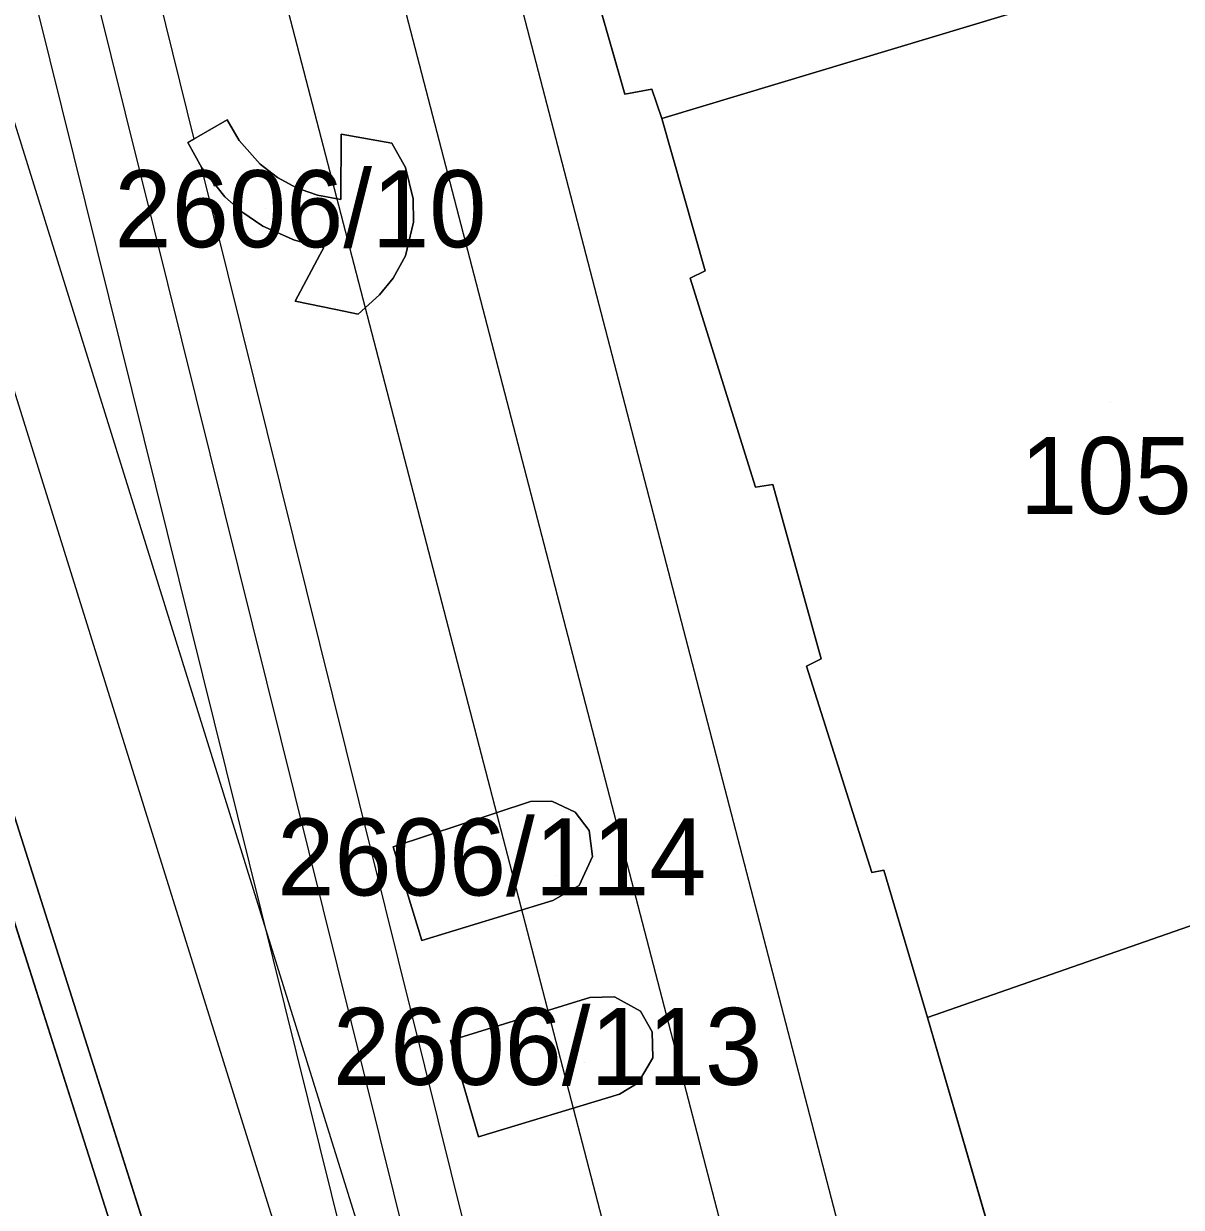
# Model space of a CAD drawing. Extents: x -263423 to -261326, y -1240067 to -1237864.
# Drawn here: x -262699.95 to -262669.87, y -1239846.82 to -1239816.07 of the extents above; entities that cross this region are included whole.
import ezdxf

# ---------------------------------------------------------------- set-up
doc = ezdxf.new("R2010")
doc.units = 0
for name, color, linetype in [('body_kn', 7, 'Continuous'), ('kladpar_druhypozemkov', 7, 'Continuous'), ('kladpar_hranice', 7, 'Continuous'), ('kladpar_parcelnecisla', 7, 'Continuous'), ('kladpar_plochy', 7, 'Continuous'), ('tarchy_linie', 7, 'Continuous'), ('zappar_hrandruhpozemk', 7, 'Continuous')]:
    doc.layers.add(name, color=color, linetype=linetype)

msp = doc.modelspace()

# ---------------------------------------------------------------- linework, layer by layer
at = {"layer": 'body_kn'}
for p, q in [((-262684.33, -1239817.9), (-262684.33, -1239817.9)), ((-262683.63, -1239817.77), (-262683.63, -1239817.77)), ((-262694.66, -1239818.57), (-262694.66, -1239818.57)), ((-262694.66, -1239818.57), (-262694.66, -1239818.57)), ((-262683.37, -1239818.54), (-262683.37, -1239818.54)), ((-262695.68, -1239819.16), (-262695.68, -1239819.16)), ((-262695.52, -1239819.07), (-262695.52, -1239819.07)), ((-262694.35, -1239819.11), (-262694.35, -1239819.11)), ((-262691.7, -1239818.94), (-262691.7, -1239818.94)), ((-262690.38, -1239819.18), (-262690.38, -1239819.18)), ((-262695.33, -1239819.8), (-262695.33, -1239819.8)), ((-262695.32, -1239819.82), (-262695.32, -1239819.82)), ((-262693.8, -1239819.72), (-262693.8, -1239819.72)), ((-262690.03, -1239819.81), (-262690.03, -1239819.81)), ((-262693.35, -1239820.07), (-262693.35, -1239820.07)), ((-262692.86, -1239820.34), (-262692.86, -1239820.34)), ((-262692.74, -1239820.38), (-262692.74, -1239820.38)), ((-262694.72, -1239820.57), (-262694.72, -1239820.57)), ((-262692.31, -1239820.53), (-262692.31, -1239820.53)), ((-262691.71, -1239820.64), (-262691.71, -1239820.64)), ((-262689.83, -1239820.62), (-262689.83, -1239820.62)), ((-262694.28, -1239820.96), (-262694.28, -1239820.96)), ((-262693.73, -1239821.33), (-262693.73, -1239821.33)), ((-262689.82, -1239821.23), (-262689.82, -1239821.23)), ((-262692.91, -1239821.7), (-262692.91, -1239821.7)), ((-262692.31, -1239821.85), (-262692.31, -1239821.85)), ((-262692.15, -1239821.89), (-262692.15, -1239821.89)), ((-262692.25, -1239822.08), (-262692.25, -1239822.08)), ((-262690.03, -1239822.1), (-262690.03, -1239822.1)), ((-262682.24, -1239822.49), (-262682.24, -1239822.49)), ((-262690.35, -1239822.68), (-262690.35, -1239822.68)), ((-262682.63, -1239822.68), (-262682.63, -1239822.68)), ((-262690.7, -1239823.12), (-262690.7, -1239823.12)), ((-262692.89, -1239823.28), (-262692.89, -1239823.28)), ((-262691.84, -1239823.5), (-262691.84, -1239823.5)), ((-262691.26, -1239823.62), (-262691.26, -1239823.62)), ((-262680.93, -1239828.11), (-262680.93, -1239828.11)), ((-262680.48, -1239828.04), (-262680.48, -1239828.04)), ((-262679.23, -1239832.57), (-262679.23, -1239832.57)), ((-262679.61, -1239832.76), (-262679.61, -1239832.76)), ((-262686.78, -1239836.28), (-262686.78, -1239836.28)), ((-262686.22, -1239836.27), (-262686.22, -1239836.27)), ((-262685.62, -1239836.56), (-262685.62, -1239836.56)), ((-262685.25, -1239837.03), (-262685.25, -1239837.03)), ((-262690.35, -1239837.46), (-262690.35, -1239837.46)), ((-262685.17, -1239837.71), (-262685.17, -1239837.71)), ((-262677.91, -1239838.12), (-262677.91, -1239838.12)), ((-262677.6, -1239838.06), (-262677.6, -1239838.06)), ((-262685.51, -1239838.46), (-262685.51, -1239838.46)), ((-262686.2, -1239838.85), (-262686.2, -1239838.85)), ((-262689.6, -1239839.89), (-262689.6, -1239839.89)), ((-262689.6, -1239839.89), (-262689.6, -1239839.89)), ((-262684.6, -1239841.35), (-262684.6, -1239841.35)), ((-262685.24, -1239841.37), (-262685.24, -1239841.37)), ((-262683.92, -1239841.73), (-262683.92, -1239841.73)), ((-262676.46, -1239841.89), (-262676.46, -1239841.89)), ((-262683.62, -1239842.26), (-262683.62, -1239842.26)), ((-262688.86, -1239842.49), (-262688.86, -1239842.49)), ((-262688.86, -1239842.49), (-262688.86, -1239842.49)), ((-262683.6, -1239842.94), (-262683.6, -1239842.94)), ((-262683.98, -1239843.59), (-262683.98, -1239843.59)), ((-262684.47, -1239843.88), (-262684.47, -1239843.88)), ((-262688.13, -1239844.99), (-262688.13, -1239844.99))]:
    msp.add_line(p, q, dxfattribs=at)
at = {"layer": 'kladpar_druhypozemkov'}
for p, q in [((-262693.66, -1239820.88), (-262693.66, -1239820.88)), ((-262671.72, -1239825.91), (-262671.72, -1239825.91)), ((-262686.13, -1239838.2), (-262686.13, -1239838.2)), ((-262685.38, -1239843.07), (-262685.38, -1239843.07))]:
    msp.add_line(p, q, dxfattribs=at)
at = {"layer": 'kladpar_hranice'}
for points in [[(-262713.85, -1239793.61), (-262692.15, -1239862), (-262692.01, -1239862.16), (-262691.91, -1239862.32), (-262691.89, -1239862.45), (-262691.93, -1239862.68), (-262692.09, -1239862.89), (-262692.31, -1239862.98), (-262692.51, -1239862.99), (-262692.74, -1239862.91), (-262692.9, -1239862.75), (-262692.96, -1239862.62), (-262692.99, -1239862.4)], [(-262692.93, -1239862.21), (-262692.99, -1239862.4), (-262692.96, -1239862.62), (-262692.9, -1239862.75), (-262692.74, -1239862.91), (-262692.51, -1239862.99), (-262692.31, -1239862.98), (-262692.09, -1239862.89), (-262691.93, -1239862.68), (-262691.89, -1239862.45), (-262691.91, -1239862.32), (-262692.01, -1239862.16), (-262692.15, -1239862), (-262713.85, -1239793.61)], [(-262692.99, -1239862.4), (-262692.93, -1239862.21), (-262714.7, -1239793.85)], [(-262714.7, -1239793.85), (-262692.93, -1239862.21)], [(-262646.46, -1239807.43), (-262683.37, -1239818.54), (-262683.63, -1239817.77), (-262684.33, -1239817.9), (-262686.78, -1239809.35)], [(-262613.01, -1239814.52), (-262620.34, -1239817.67), (-262620.98, -1239817.98), (-262629.39, -1239821.71), (-262633.16, -1239823.41), (-262640.17, -1239826.56), (-262650.38, -1239830.98), (-262658.67, -1239834.7), (-262659.95, -1239835.27), (-262662.31, -1239836.21), (-262662.12, -1239836.92), (-262663.27, -1239837.29), (-262676.46, -1239841.89), (-262677.6, -1239838.06), (-262677.91, -1239838.12), (-262679.61, -1239832.76), (-262679.23, -1239832.57), (-262680.48, -1239828.04), (-262680.93, -1239828.11), (-262682.63, -1239822.68), (-262682.24, -1239822.49), (-262683.37, -1239818.54), (-262646.46, -1239807.43)], [(-262686.78, -1239809.35), (-262684.33, -1239817.9), (-262683.63, -1239817.77), (-262683.37, -1239818.54), (-262682.24, -1239822.49), (-262682.63, -1239822.68), (-262680.93, -1239828.11), (-262680.48, -1239828.04), (-262679.23, -1239832.57), (-262679.61, -1239832.76), (-262677.91, -1239838.12), (-262677.6, -1239838.06), (-262676.46, -1239841.89), (-262671.94, -1239857.45), (-262672.03, -1239861.72), (-262672.37, -1239870.17), (-262672.59, -1239875.61), (-262673.93, -1239876.17), (-262674.7, -1239876.81), (-262675.21, -1239877.57), (-262675.53, -1239878.4), (-262675.54, -1239879.16), (-262675.41, -1239879.86), (-262662.51, -1239914.58)], [(-262694.66, -1239818.57), (-262694.35, -1239819.11), (-262693.8, -1239819.72), (-262693.35, -1239820.07), (-262692.86, -1239820.34), (-262692.74, -1239820.38), (-262692.31, -1239820.53), (-262691.71, -1239820.64), (-262691.7, -1239818.94), (-262690.38, -1239819.18), (-262690.03, -1239819.81), (-262689.83, -1239820.62), (-262689.82, -1239821.23), (-262690.03, -1239822.1), (-262690.35, -1239822.68), (-262690.7, -1239823.12), (-262691.26, -1239823.62), (-262691.84, -1239823.5), (-262692.89, -1239823.28), (-262692.25, -1239822.08), (-262692.15, -1239821.89), (-262692.31, -1239821.85), (-262692.91, -1239821.7), (-262693.73, -1239821.33), (-262694.28, -1239820.96), (-262694.72, -1239820.57), (-262695.32, -1239819.82), (-262695.68, -1239819.16), (-262694.66, -1239818.57)], [(-262694.35, -1239819.11), (-262694.66, -1239818.57), (-262695.68, -1239819.16), (-262695.32, -1239819.82), (-262694.72, -1239820.57), (-262694.28, -1239820.96), (-262693.73, -1239821.33), (-262692.91, -1239821.7), (-262692.31, -1239821.85), (-262692.15, -1239821.89), (-262692.25, -1239822.08), (-262692.89, -1239823.28), (-262691.84, -1239823.5), (-262691.26, -1239823.62), (-262690.7, -1239823.12), (-262690.35, -1239822.68), (-262690.03, -1239822.1), (-262689.82, -1239821.23), (-262689.83, -1239820.62), (-262690.03, -1239819.81), (-262690.38, -1239819.18), (-262691.7, -1239818.94), (-262691.71, -1239820.64), (-262692.31, -1239820.53), (-262692.74, -1239820.38), (-262692.86, -1239820.34), (-262693.35, -1239820.07), (-262693.8, -1239819.72), (-262694.35, -1239819.11)], [(-262663.27, -1239837.29), (-262662.12, -1239836.92), (-262662.31, -1239836.21), (-262659.95, -1239835.27), (-262658.67, -1239834.7), (-262657.92, -1239836.87), (-262659.19, -1239837.5), (-262657.24, -1239843.63), (-262654.63, -1239842.43), (-262652.39, -1239841.35), (-262648.06, -1239839.46), (-262648.88, -1239837.55), (-262647.79, -1239836.98), (-262650.38, -1239830.98), (-262640.17, -1239826.56), (-262633.99, -1239840.42), (-262649.81, -1239847.42), (-262651.98, -1239848.49), (-262671.94, -1239857.45), (-262676.46, -1239841.89), (-262663.27, -1239837.29)], [(-262689.6, -1239839.89), (-262690.35, -1239837.46), (-262686.78, -1239836.28), (-262686.22, -1239836.27), (-262685.62, -1239836.56), (-262685.25, -1239837.03), (-262685.17, -1239837.71), (-262685.51, -1239838.46), (-262686.2, -1239838.85), (-262689.6, -1239839.89)], [(-262690.35, -1239837.46), (-262689.6, -1239839.89), (-262686.2, -1239838.85), (-262685.51, -1239838.46), (-262685.17, -1239837.71), (-262685.25, -1239837.03), (-262685.62, -1239836.56), (-262686.22, -1239836.27), (-262686.78, -1239836.28), (-262690.35, -1239837.46)], [(-262688.86, -1239842.49), (-262685.24, -1239841.37), (-262684.6, -1239841.35), (-262683.92, -1239841.73), (-262683.62, -1239842.26), (-262683.6, -1239842.94), (-262683.98, -1239843.59), (-262684.47, -1239843.88), (-262688.13, -1239844.99), (-262688.86, -1239842.49)], [(-262685.24, -1239841.37), (-262688.86, -1239842.49), (-262688.13, -1239844.99), (-262684.47, -1239843.88), (-262683.98, -1239843.59), (-262683.6, -1239842.94), (-262683.62, -1239842.26), (-262683.92, -1239841.73), (-262684.6, -1239841.35), (-262685.24, -1239841.37)]]:
    msp.add_lwpolyline(points, dxfattribs=at)
at = {"layer": 'kladpar_plochy'}
for p, q in [((-262692.15, -1239862), (-262713.85, -1239793.61)), ((-262714.7, -1239793.85), (-262692.93, -1239862.21)), ((-262686.78, -1239809.35), (-262684.33, -1239817.9)), ((-262684.33, -1239817.9), (-262683.63, -1239817.77)), ((-262683.63, -1239817.77), (-262683.37, -1239818.54)), ((-262694.66, -1239818.57), (-262695.68, -1239819.16)), ((-262694.35, -1239819.11), (-262694.66, -1239818.57)), ((-262683.37, -1239818.54), (-262682.24, -1239822.49)), ((-262695.68, -1239819.16), (-262695.32, -1239819.82)), ((-262693.8, -1239819.72), (-262694.35, -1239819.11)), ((-262691.7, -1239818.94), (-262691.71, -1239820.64)), ((-262690.38, -1239819.18), (-262691.7, -1239818.94)), ((-262690.03, -1239819.81), (-262690.38, -1239819.18)), ((-262695.32, -1239819.82), (-262694.72, -1239820.57)), ((-262693.35, -1239820.07), (-262693.8, -1239819.72)), ((-262689.83, -1239820.62), (-262690.03, -1239819.81)), ((-262692.86, -1239820.34), (-262693.35, -1239820.07)), ((-262692.74, -1239820.38), (-262692.86, -1239820.34)), ((-262692.31, -1239820.53), (-262692.74, -1239820.38)), ((-262694.72, -1239820.57), (-262694.28, -1239820.96)), ((-262691.71, -1239820.64), (-262692.31, -1239820.53)), ((-262689.82, -1239821.23), (-262689.83, -1239820.62)), ((-262694.28, -1239820.96), (-262693.73, -1239821.33)), ((-262693.73, -1239821.33), (-262692.91, -1239821.7)), ((-262690.03, -1239822.1), (-262689.82, -1239821.23)), ((-262692.91, -1239821.7), (-262692.31, -1239821.85)), ((-262692.31, -1239821.85), (-262692.15, -1239821.89)), ((-262692.15, -1239821.89), (-262692.25, -1239822.08)), ((-262692.25, -1239822.08), (-262692.89, -1239823.28)), ((-262690.35, -1239822.68), (-262690.03, -1239822.1)), ((-262682.24, -1239822.49), (-262682.63, -1239822.68)), ((-262690.7, -1239823.12), (-262690.35, -1239822.68)), ((-262682.63, -1239822.68), (-262680.93, -1239828.11)), ((-262691.26, -1239823.62), (-262690.7, -1239823.12)), ((-262692.89, -1239823.28), (-262691.84, -1239823.5)), ((-262691.84, -1239823.5), (-262691.26, -1239823.62)), ((-262680.93, -1239828.11), (-262680.48, -1239828.04)), ((-262680.48, -1239828.04), (-262679.23, -1239832.57)), ((-262679.23, -1239832.57), (-262679.61, -1239832.76)), ((-262679.61, -1239832.76), (-262677.91, -1239838.12)), ((-262686.78, -1239836.28), (-262690.35, -1239837.46)), ((-262686.22, -1239836.27), (-262686.78, -1239836.28)), ((-262685.62, -1239836.56), (-262686.22, -1239836.27)), ((-262685.25, -1239837.03), (-262685.62, -1239836.56)), ((-262685.17, -1239837.71), (-262685.25, -1239837.03)), ((-262690.35, -1239837.46), (-262689.6, -1239839.89)), ((-262685.51, -1239838.46), (-262685.17, -1239837.71)), ((-262677.91, -1239838.12), (-262677.6, -1239838.06)), ((-262677.6, -1239838.06), (-262676.46, -1239841.89)), ((-262686.2, -1239838.85), (-262685.51, -1239838.46)), ((-262689.6, -1239839.89), (-262686.2, -1239838.85)), ((-262684.6, -1239841.35), (-262685.24, -1239841.37)), ((-262683.92, -1239841.73), (-262684.6, -1239841.35)), ((-262685.24, -1239841.37), (-262688.86, -1239842.49)), ((-262683.62, -1239842.26), (-262683.92, -1239841.73)), ((-262676.46, -1239841.89), (-262671.94, -1239857.45)), ((-262683.6, -1239842.94), (-262683.62, -1239842.26)), ((-262688.86, -1239842.49), (-262688.13, -1239844.99)), ((-262683.98, -1239843.59), (-262683.6, -1239842.94)), ((-262684.47, -1239843.88), (-262683.98, -1239843.59)), ((-262688.13, -1239844.99), (-262684.47, -1239843.88))]:
    msp.add_line(p, q, dxfattribs=at)
for points in [[(-262713.85, -1239793.61), (-262692.15, -1239862), (-262692.01, -1239862.16), (-262691.91, -1239862.32), (-262691.89, -1239862.45), (-262691.93, -1239862.68), (-262692.09, -1239862.89), (-262692.31, -1239862.98), (-262692.51, -1239862.99), (-262692.74, -1239862.91), (-262692.9, -1239862.75), (-262692.96, -1239862.62), (-262692.99, -1239862.4), (-262692.93, -1239862.21), (-262714.7, -1239793.85)], [(-262646.46, -1239807.43), (-262683.37, -1239818.54), (-262683.63, -1239817.77), (-262684.33, -1239817.9), (-262686.78, -1239809.35)], [(-262613.01, -1239814.52), (-262620.34, -1239817.67), (-262620.98, -1239817.98), (-262629.39, -1239821.71), (-262633.16, -1239823.41), (-262640.17, -1239826.56), (-262650.38, -1239830.98), (-262658.67, -1239834.7), (-262659.95, -1239835.27), (-262662.31, -1239836.21), (-262662.12, -1239836.92), (-262663.27, -1239837.29), (-262676.46, -1239841.89), (-262677.6, -1239838.06), (-262677.91, -1239838.12), (-262679.61, -1239832.76), (-262679.23, -1239832.57), (-262680.48, -1239828.04), (-262680.93, -1239828.11), (-262682.63, -1239822.68), (-262682.24, -1239822.49), (-262683.37, -1239818.54), (-262646.46, -1239807.43)]]:
    msp.add_lwpolyline(points, dxfattribs=at)
for points in [[(-262694.66, -1239818.57), (-262694.35, -1239819.11), (-262693.8, -1239819.72), (-262693.35, -1239820.07), (-262692.86, -1239820.34), (-262692.74, -1239820.38), (-262692.31, -1239820.53), (-262691.71, -1239820.64), (-262691.7, -1239818.94), (-262690.38, -1239819.18), (-262690.03, -1239819.81), (-262689.83, -1239820.62), (-262689.82, -1239821.23), (-262690.03, -1239822.1), (-262690.35, -1239822.68), (-262690.7, -1239823.12), (-262691.26, -1239823.62), (-262691.84, -1239823.5), (-262692.89, -1239823.28), (-262692.25, -1239822.08), (-262692.15, -1239821.89), (-262692.31, -1239821.85), (-262692.91, -1239821.7), (-262693.73, -1239821.33), (-262694.28, -1239820.96), (-262694.72, -1239820.57), (-262695.32, -1239819.82), (-262695.68, -1239819.16)], [(-262663.27, -1239837.29), (-262662.12, -1239836.92), (-262662.31, -1239836.21), (-262659.95, -1239835.27), (-262658.67, -1239834.7), (-262657.92, -1239836.87), (-262659.19, -1239837.5), (-262657.24, -1239843.63), (-262654.63, -1239842.43), (-262652.39, -1239841.35), (-262648.06, -1239839.46), (-262648.88, -1239837.55), (-262647.79, -1239836.98), (-262650.38, -1239830.98), (-262640.17, -1239826.56), (-262633.99, -1239840.42), (-262649.81, -1239847.42), (-262651.98, -1239848.49), (-262671.94, -1239857.45), (-262676.46, -1239841.89)], [(-262689.6, -1239839.89), (-262690.35, -1239837.46), (-262686.78, -1239836.28), (-262686.22, -1239836.27), (-262685.62, -1239836.56), (-262685.25, -1239837.03), (-262685.17, -1239837.71), (-262685.51, -1239838.46), (-262686.2, -1239838.85)], [(-262688.86, -1239842.49), (-262685.24, -1239841.37), (-262684.6, -1239841.35), (-262683.92, -1239841.73), (-262683.62, -1239842.26), (-262683.6, -1239842.94), (-262683.98, -1239843.59), (-262684.47, -1239843.88), (-262688.13, -1239844.99)]]:
    msp.add_lwpolyline(points, close=True, dxfattribs=at)
at = {"layer": 'tarchy_linie'}
for points in [[(-262876.1, -1239267.26), (-262859.65, -1239272.11), (-262836.46, -1239332.83), (-262813.8, -1239395.79), (-262782.96, -1239480.21), (-262751.68, -1239564.86), (-262738.56, -1239596.25), (-262720.83, -1239681.08), (-262703.16, -1239765.24), (-262676.39, -1239868.22), (-262673.88, -1239876.15)], [(-262700.29, -1239764.57), (-262673.55, -1239867.4), (-262671.15, -1239874.98), (-262672.59, -1239875.61), (-262673.88, -1239876.15), (-262673.93, -1239876.17), (-262674.7, -1239876.81), (-262675.21, -1239877.57), (-262675.53, -1239878.4), (-262675.54, -1239879.16), (-262675.41, -1239879.86), (-262662.51, -1239914.58), (-262657.08, -1239929.21), (-262650.11, -1239948.02), (-262649.29, -1239949.42), (-262648.47, -1239950.57), (-262647.52, -1239951.53), (-262646.71, -1239952.19), (-262642.79, -1239964.57), (-262676.62, -1239978.96), (-262706.54, -1239880.67), (-262742.27, -1239779.37)], [(-262704.88, -1239770.36), (-262679.23, -1239869.04), (-262675.75, -1239880.02), (-262680.04, -1239867.8), (-262685.08, -1239852.19), (-262686.13, -1239850.99), (-262686.31, -1239851.04), (-262686.43, -1239850.64), (-262688.16, -1239848.66), (-262695.33, -1239819.8), (-262695.68, -1239819.16), (-262695.52, -1239819.07), (-262696.63, -1239814.58), (-262697.18, -1239812.62), (-262697.12, -1239812.6), (-262698.35, -1239807.65), (-262704.2, -1239785.83), (-262704.62, -1239773.91), (-262704.88, -1239770.36)], [(-262701.41, -1239808.43), (-262691.04, -1239850.16), (-262687.88, -1239853.77), (-262683.02, -1239868.8), (-262675.02, -1239891.62), (-262660.7, -1239928.6), (-262653.54, -1239953.87), (-262651.61, -1239958.73), (-262670.45, -1239967.28), (-262670.68, -1239964.9), (-262675.36, -1239949.93), (-262683.71, -1239924.4), (-262686.43, -1239913.6), (-262691.51, -1239893.25), (-262693.74, -1239883.29), (-262696.95, -1239869.37), (-262699.87, -1239856.18), (-262705.16, -1239839.69), (-262706.49, -1239837.44), (-262712.37, -1239823.66), (-262714.55, -1239817.7), (-262720.21, -1239804.82)], [(-262699.88, -1239808.04), (-262689.6, -1239849.41), (-262686.48, -1239852.98), (-262681.53, -1239868.3), (-262673.54, -1239891.07), (-262659.2, -1239928.1), (-262652.05, -1239953.36), (-262649.56, -1239959.61), (-262671.22, -1239969.44), (-262672, -1239967.61), (-262672.23, -1239965.21), (-262676.86, -1239950.41), (-262685.22, -1239924.84), (-262687.96, -1239913.98), (-262693.04, -1239893.61), (-262695.28, -1239883.64), (-262698.49, -1239869.72), (-262701.39, -1239856.59), (-262706.6, -1239840.34), (-262707.9, -1239838.16), (-262713.84, -1239824.24), (-262716.01, -1239818.29), (-262721.63, -1239805.49)]]:
    msp.add_lwpolyline(points, dxfattribs=at)
at = {"layer": 'zappar_hrandruhpozemk'}
for p, q in [((-262705.2, -1239802.58), (-262685.1, -1239867.06)), ((-262707.2, -1239803.21), (-262686.99, -1239867.88))]:
    msp.add_line(p, q, dxfattribs=at)

# ---------------------------------------------------------------- texts
at = {"layer": 'kladpar_parcelnecisla'}
for s, p in [('2606/10', (-262697.591, -1239821.88)), ('1057', (-262674.06, -1239828.81)), ('2606/114', (-262693.361, -1239838.72)), ('2606/113', (-262691.913, -1239843.64))]:
    msp.add_text(s, height=2, dxfattribs=at).set_placement(p)

doc.saveas('drawing.dxf')
